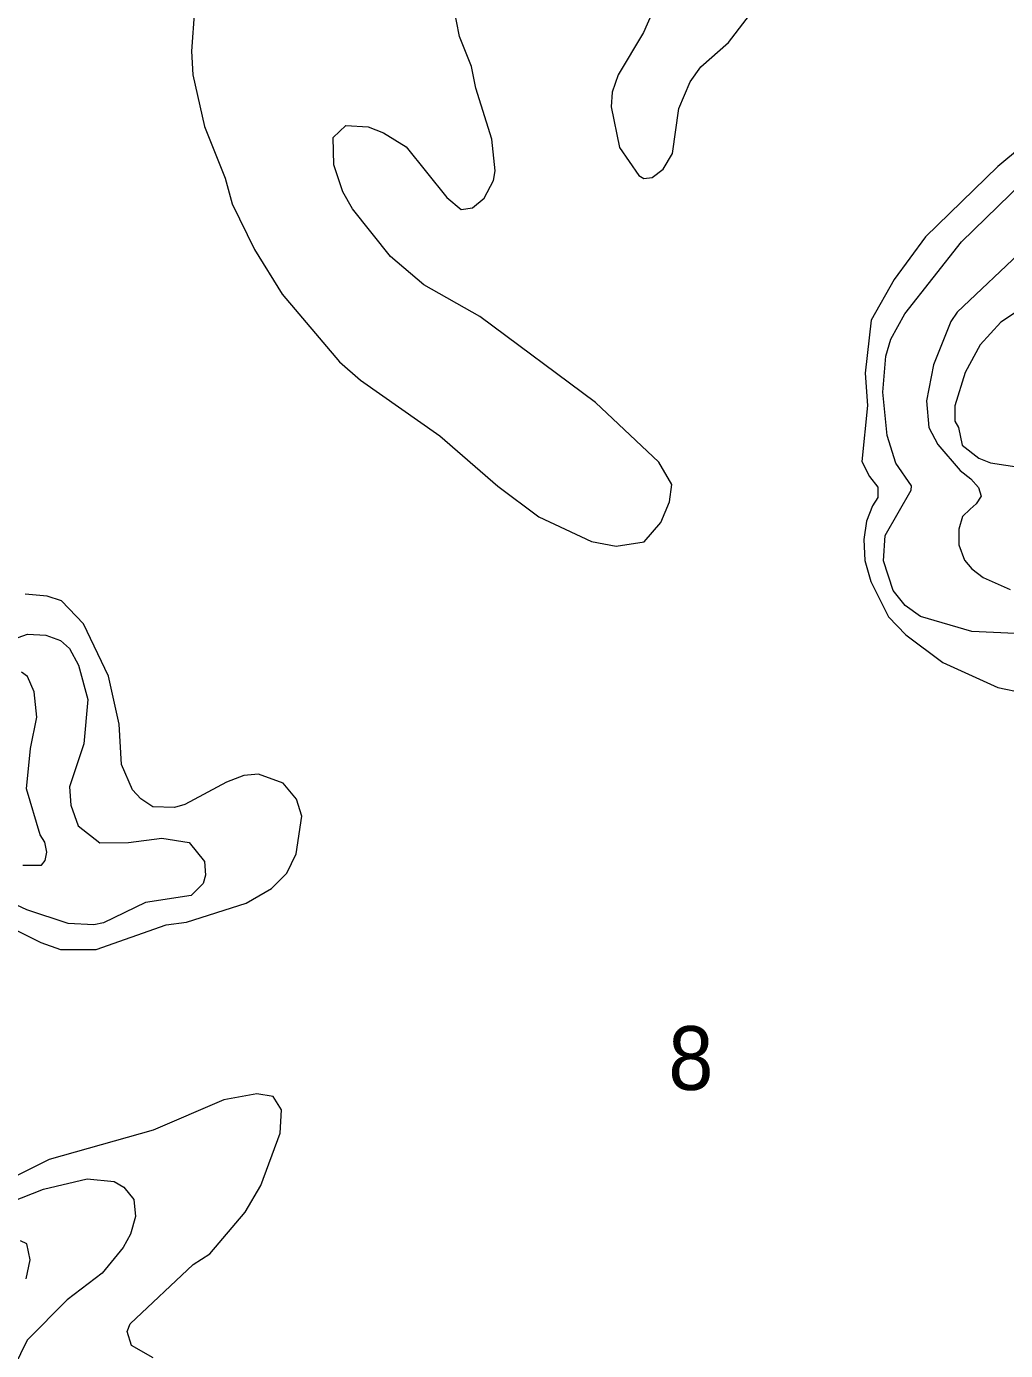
# Model space of a CAD drawing. Extents: x 673.6 to 698.9, y 7012 to 7040.1.
# Drawn here: x 691.831 to 693.06, y 7020.022 to 7021.684 of the extents above; entities that cross this region are included whole.
import ezdxf

# ---------------------------------------------------------------- set-up
doc = ezdxf.new("R2010")
doc.units = 0
doc.header["$LTSCALE"] = 0.032
doc.layers.add('2', color=7, linetype='Continuous', lineweight=13)
doc.layers.add('21', color=7, linetype='Continuous')

msp = doc.modelspace()

# ---------------------------------------------------------------- linework, layer by layer
at = {"layer": '2'}
for points in [[(692.6289, 7021.7295), (692.6055, 7021.676), (692.574, 7021.623), (692.5664, 7021.601), (692.5649, 7021.5828), (692.5756, 7021.5317), (692.5996, 7021.4967), (692.6059, 7021.4929), (692.6167, 7021.4939), (692.6303, 7021.5043), (692.642, 7021.5242), (692.65, 7021.5808), (692.6641, 7021.6139), (692.6777, 7021.6329), (692.7124, 7021.6636), (692.7526, 7021.7158)], [(692.0421, 7021.7046), (692.0381, 7021.6527), (692.0398, 7021.6228), (692.0548, 7021.5579), (692.0807, 7021.4932), (692.0895, 7021.461), (692.1173, 7021.4038), (692.152, 7021.3476), (692.2241, 7021.2625), (692.2504, 7021.2397), (692.3498, 7021.1699), (692.4229, 7021.1064), (692.4741, 7021.068), (692.5403, 7021.0371), (692.5715, 7021.0311), (692.6064, 7021.0369), (692.6274, 7021.061), (692.6384, 7021.087), (692.6413, 7021.1086), (692.625, 7021.1368), (692.5454, 7021.2116), (692.4, 7021.3195), (692.33, 7021.3593), (692.2881, 7021.3948), (692.2404, 7021.4548), (692.2283, 7021.476), (692.217, 7021.51), (692.2161, 7021.5442), (692.2321, 7021.5593), (692.2599, 7021.5577), (692.2791, 7021.55), (692.3076, 7021.5323), (692.3589, 7021.4689), (692.3768, 7021.4539), (692.3909, 7021.456), (692.4058, 7021.4679), (692.4173, 7021.4902), (692.4194, 7021.5024), (692.4152, 7021.5422), (692.3952, 7021.606), (692.3898, 7021.6332), (692.3745, 7021.6708), (692.3672, 7021.7093)], [(693.1343, 7021.5775), (693.0505, 7021.5076), (692.9597, 7021.4196), (692.9204, 7021.366), (692.8916, 7021.315), (692.8837, 7021.2484), (692.8869, 7021.2077), (692.8795, 7021.1377), (692.8893, 7021.1186), (692.8997, 7021.1052), (692.8997, 7021.0925), (692.893, 7021.0821), (692.8855, 7021.0625), (692.8821, 7021.0397), (692.8836, 7021.0134), (692.8909, 7020.9871), (692.913, 7020.9426), (692.9351, 7020.9198), (692.9814, 7020.8852), (693.0502, 7020.8537), (693.0827, 7020.8473)], [(692.9159, 7021.291), (692.9335, 7021.323), (693.0047, 7021.4134), (693.0963, 7021.5025), (693.1239, 7021.5349), (693.1518, 7021.5582)], [(693.0843, 7021.4052), (692.9993, 7021.3249), (692.9912, 7021.3134), (692.9697, 7021.2588), (692.961, 7021.2138), (692.9636, 7021.1801), (692.9751, 7021.1588), (693.003, 7021.1262), (693.0166, 7021.1156), (693.026, 7021.1049), (693.0293, 7021.094), (693.023, 7021.0842), (693.0157, 7021.0776), (693.0062, 7021.0687), (693.0016, 7021.0525), (693.0013, 7021.0329), (693.0084, 7021.0136), (693.0176, 7021.003), (693.0322, 7020.992), (693.0657, 7020.9768)], [(693.0938, 7021.3389), (693.0543, 7021.3126), (693.0282, 7021.2838), (693.0093, 7021.2493), (692.9963, 7021.2073), (692.9963, 7021.1881), (693.0011, 7021.1802), (693.0055, 7021.158), (693.0267, 7021.1416), (693.0413, 7021.136), (693.1044, 7021.1264)], [(693.1266, 7020.9193), (693.0177, 7020.9243), (692.9535, 7020.9432), (692.934, 7020.9569), (692.9189, 7020.9756), (692.9067, 7021.0127), (692.9089, 7021.0446), (692.9418, 7021.1014), (692.9421, 7021.1071), (692.9224, 7021.1354), (692.9114, 7021.1703), (692.9059, 7021.2247), (692.91, 7021.2697), (692.9159, 7021.291)], [(691.7853, 7020.5658), (691.849, 7020.5338), (691.8737, 7020.5249), (691.9185, 7020.5249), (692.0065, 7020.5559), (692.0318, 7020.5594), (692.1068, 7020.5831), (692.1385, 7020.6017), (692.158, 7020.621), (692.1695, 7020.6451), (692.1768, 7020.6924), (692.17, 7020.7136), (692.1535, 7020.734), (692.1224, 7020.7452), (692.1039, 7020.7434), (692.0821, 7020.7351), (692.0299, 7020.7072), (692.0171, 7020.7032), (691.9898, 7020.704), (691.9746, 7020.714), (691.9641, 7020.7254), (691.9503, 7020.7571), (691.9477, 7020.8079), (691.934, 7020.8683), (691.9027, 7020.9338), (691.8753, 7020.9628), (691.857, 7020.9687), (691.8297, 7020.971)], [(691.7896, 7020.9059), (691.8323, 7020.9208), (691.8553, 7020.9194), (691.8739, 7020.913), (691.8851, 7020.9028), (691.8966, 7020.882), (691.9082, 7020.8387), (691.9033, 7020.783), (691.8853, 7020.7294), (691.8868, 7020.7064), (691.8959, 7020.6803), (691.9234, 7020.6589), (691.959, 7020.6592), (692.0011, 7020.6646), (692.0352, 7020.6592), (692.0545, 7020.6354), (692.056, 7020.6185), (692.0531, 7020.6078), (692.0377, 7020.593), (691.9806, 7020.584), (691.928, 7020.5585), (691.9156, 7020.556), (691.8833, 7020.5578), (691.8314, 7020.5749), (691.8074, 7020.586)], [(691.8267, 7020.6308), (691.8498, 7020.631), (691.8544, 7020.6369), (691.8565, 7020.6472), (691.8542, 7020.6599), (691.8482, 7020.6689), (691.8311, 7020.7267), (691.836, 7020.7775), (691.8442, 7020.8168), (691.8408, 7020.8483), (691.8325, 7020.8675), (691.8249, 7020.8731)], [(692.0613, 7020.143), (692.1058, 7020.1952), (692.1252, 7020.229), (692.1497, 7020.2944), (692.1514, 7020.3237), (692.1409, 7020.3405), (692.1203, 7020.344), (692.0787, 7020.3362), (691.99, 7020.2984), (691.8596, 7020.2613), (691.768, 7020.216)], [(691.8111, 7020.2079), (691.8524, 7020.2241), (691.9074, 7020.2373), (691.9411, 7020.2339), (691.9532, 7020.2268), (691.9657, 7020.2111), (691.9682, 7020.1899), (691.9616, 7020.1677), (691.9527, 7020.1508), (691.9261, 7020.1187), (691.8822, 7020.0855), (691.8322, 7020.0345), (691.8153, 7020.0003)], [(691.8307, 7020.1116), (691.8359, 7020.1354), (691.8316, 7020.1558), (691.8237, 7020.1592)], [(691.9903, 7020.0126), (691.9631, 7020.0281), (691.9576, 7020.0455), (691.9614, 7020.0553), (692.0405, 7020.1295), (692.0613, 7020.143)]]:
    msp.add_lwpolyline(points, dxfattribs=at)

# ---------------------------------------------------------------- texts
at = {"layer": '21', "width": 0.95}
msp.add_text('8', height=0.08, dxfattribs=at).set_placement((692.6368, 7020.3488))

doc.saveas('drawing.dxf')
